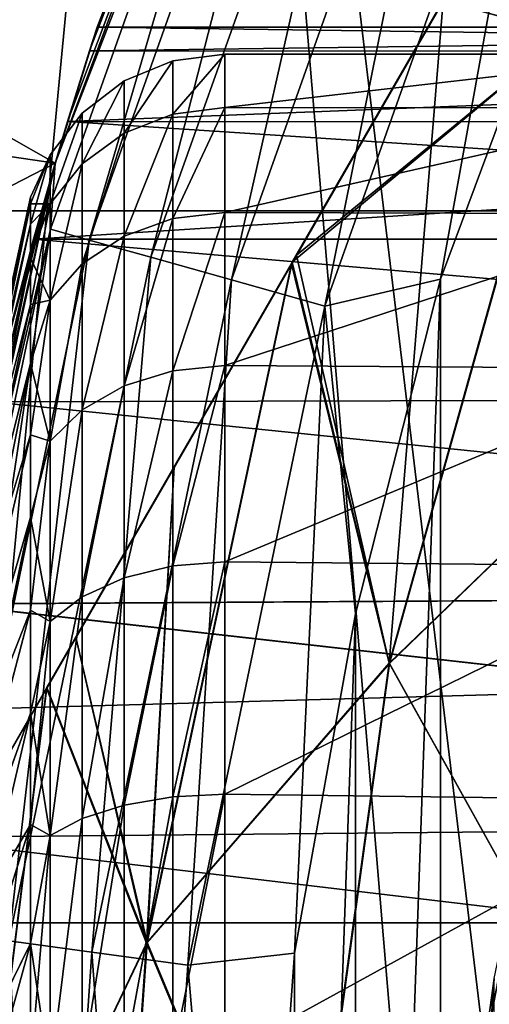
# Model space of a CAD drawing. Header units: metres. Extents: x -109 to 109, y -19 to 107.
# Tile 267 of 315: x 63.94 to 65.11, y 14.8 to 17.24. Entities that reach past the tile are written whole.
import ezdxf

# ---------------------------------------------------------------- set-up
doc = ezdxf.new("R2010")
doc.units = ezdxf.units.M
doc.layers.add('solid_21_412_310_XXX', color=7, linetype='CONTINUOUS')

msp = doc.modelspace()

# ---------------------------------------------------------------- linework, layer by layer
at = {"layer": 'solid_21_412_310_XXX'}
for points in [[(68.607697, 23.555944, 35.855), (63.607697, 14.89569, 35.855), (63.624134, 14.924164, 36.209904)], [(68.607697, 23.555944, 27.855), (63.607697, 14.89569, 35.855), (68.607697, 23.555944, 35.855)], [(68.607697, 23.555944, 27.855), (63.607697, 14.89569, 27.855), (63.607697, 14.89569, 35.855)], [(68.591255, 23.527472, 27.500097), (63.607697, 14.89569, 27.855), (68.607697, 23.555944, 27.855)], [(68.591255, 23.52747, 36.209904), (68.607697, 23.555944, 35.855), (63.624134, 14.924164, 36.209904)], [(63.624134, 14.924163, 27.500095), (63.607697, 14.89569, 27.855), (68.591255, 23.527472, 27.500097)], [(63.624134, 14.924163, 27.500095), (68.591255, 23.527472, 27.500097), (68.540749, 23.439993, 27.143353)], [(68.591255, 23.52747, 36.209904), (63.624134, 14.924164, 36.209904), (63.674641, 15.011642, 36.566647)], [(68.591255, 23.52747, 36.209904), (63.674641, 15.011642, 36.566647), (68.540749, 23.439993, 36.566647)], [(63.624134, 14.924163, 27.500095), (68.540749, 23.439993, 27.143353), (63.674641, 15.011642, 27.143353)], [(68.540749, 23.439993, 36.566647), (63.674641, 15.011642, 36.566647), (63.702316, 15.05958, 36.698151)], [(63.674641, 15.011642, 27.143353), (68.540749, 23.439993, 27.143353), (68.513649, 23.393047, 27.014351)], [(68.540749, 23.439993, 36.566647), (63.702316, 15.05958, 36.698151), (68.513077, 23.392054, 36.698147)], [(63.674641, 15.011642, 27.143353), (68.513649, 23.393047, 27.014351), (63.701744, 15.058586, 27.014351)], [(63.701744, 15.058586, 27.014351), (68.513649, 23.393047, 27.014351), (68.452652, 23.287399, 26.783821)], [(68.513077, 23.392054, 36.698147), (63.702316, 15.05958, 36.698151), (63.762741, 15.164236, 36.926182)], [(68.452652, 23.287399, 36.926178), (68.513077, 23.392054, 36.698147), (63.762741, 15.164236, 36.926182)], [(63.762741, 15.164235, 26.783823), (63.701744, 15.058586, 27.014351), (68.452652, 23.287399, 26.783821)], [(68.452652, 23.287399, 36.926178), (63.762741, 15.164236, 36.926182), (63.894424, 15.392319, 37.287514)], [(63.762741, 15.164235, 26.783823), (68.452652, 23.287399, 26.783821), (68.320969, 23.059317, 26.422489)], [(68.320969, 23.059317, 37.28751), (68.452652, 23.287399, 36.926178), (63.894424, 15.392319, 37.287514)], [(63.894424, 15.392317, 26.422491), (63.762741, 15.164235, 26.783823), (68.320969, 23.059317, 26.422489)], [(68.320969, 23.059317, 37.28751), (63.894424, 15.392319, 37.287514), (64.005959, 15.585499, 37.519161)], [(63.894424, 15.392317, 26.422491), (68.320969, 23.059317, 26.422489), (68.210716, 22.868357, 26.193243)], [(68.320969, 23.059317, 37.28751), (64.005959, 15.585499, 37.519161), (68.209435, 22.866137, 37.519161)], [(63.894424, 15.392317, 26.422491), (68.210716, 22.868357, 26.193243), (64.004677, 15.583276, 26.193243)], [(64.004677, 15.583276, 26.193243), (68.210716, 22.868357, 26.193243), (68.137352, 22.741291, 26.063419)], [(68.209435, 22.866137, 37.519161), (64.005959, 15.585499, 37.519161), (64.078033, 15.710343, 37.64658)], [(68.137352, 22.741291, 37.64658), (68.209435, 22.866137, 37.519161), (64.078033, 15.710343, 37.64658)], [(64.078033, 15.710342, 26.063419), (64.004677, 15.583276, 26.193243), (68.137352, 22.741291, 26.063419)], [(68.137352, 22.741291, 37.64658), (64.078033, 15.710343, 37.64658), (64.321724, 16.132421, 37.991966)], [(64.078033, 15.710342, 26.063419), (68.137352, 22.741291, 26.063419), (67.893669, 22.319212, 25.718035)], [(67.893669, 22.319208, 37.991966), (68.137352, 22.741291, 37.64658), (64.321724, 16.132421, 37.991966)], [(64.321724, 16.132421, 25.718035), (64.078033, 15.710342, 26.063419), (67.893669, 22.319212, 25.718035)], [(64.321724, 16.132421, 25.718035), (67.893669, 22.319212, 25.718035), (67.602089, 21.814186, 25.419287)], [(67.893669, 22.319208, 37.991966), (64.321724, 16.132421, 37.991966), (64.61573, 16.641655, 38.292816)], [(67.893669, 22.319208, 37.991966), (64.61573, 16.641655, 38.292816), (67.599663, 21.809978, 38.292816)], [(64.321724, 16.132421, 25.718035), (67.602089, 21.814186, 25.419287), (64.613297, 16.637447, 25.419287)], [(64.613297, 16.637447, 25.419287), (67.602089, 21.814186, 25.419287), (67.589424, 21.792246, 25.408382)], [(67.599663, 21.809978, 38.292816), (64.61573, 16.641655, 38.292816), (64.625969, 16.659389, 38.301617)], [(67.599663, 21.809978, 38.292816), (64.625969, 16.659389, 38.301617), (67.589424, 21.792242, 38.30162)], [(64.613297, 16.637447, 25.419287), (67.589424, 21.792246, 25.408382), (64.625969, 16.659389, 25.408382)], [(64.625969, 16.659389, 25.408382), (67.589424, 21.792246, 25.408382), (67.224548, 21.160259, 25.151566)], [(67.589424, 21.792242, 38.30162), (64.625969, 16.659389, 38.301617), (64.990845, 17.291374, 38.558434)], [(61.599945, 0.940683, 15.921186), (64.337006, 20.981516, 15.777664), (58.151619, 21.735914, 16.093102)], [(62.498146, 0.965167, -16.322948), (62.672314, 21.182648, -16.30798), (64.406349, 20.974394, -16.156656)], [(64.625969, 16.659389, 25.408382), (67.224548, 21.160259, 25.151566), (64.990845, 17.291372, 25.151566)], [(61.599945, 0.940683, 15.921186), (65.001106, 13.066215, 15.741899), (64.337006, 20.981516, 15.777664)], [(62.498146, 0.965167, -16.322948), (64.406349, 20.974394, -16.156656), (66.24247, 20.753584, -15.991887)], [(65.413467, 16.281759, 15.719504), (65.954941, 17.814035, 15.689883), (64.337006, 20.981516, 15.777664)], [(65.093407, 14.688555, 15.736898), (65.413467, 16.281759, 15.719504), (64.337006, 20.981516, 15.777664)], [(65.001106, 13.066215, 15.741899), (65.093407, 14.688555, 15.736898), (64.337006, 20.981516, 15.777664)], [(62.498146, 0.965167, -16.322948), (66.24247, 20.753584, -15.991887), (68.189705, 20.519022, -15.812044)], [(62.498146, 0.965167, -16.322948), (68.189705, 20.519022, -15.812044), (69.833221, 20.320616, -15.656162)], [(71.36982, 0.982973, -15.507031), (62.498146, 0.965167, -16.322948), (69.833221, 20.320616, -15.656162)], [(64.674789, 18.626219, 60.654999), (64.026596, 16.88835, 60.654999), (61.584801, 18.277885, 60.654999)], [(64.026588, 16.88834, 41.355), (64.130684, 17.225817, 55.855), (64.674789, 18.626219, 60.654999)], [(64.026588, 16.88834, 41.355), (64.674789, 18.626219, 60.654999), (64.674789, 18.626217, 41.355)], [(64.607506, 18.391455, 41.096176), (64.026588, 16.88834, 41.355), (64.674789, 18.626217, 41.355)], [(64.05735, 16.991505, 57.203922), (64.026596, 16.88835, 60.654999), (64.674789, 18.626219, 60.654999)], [(64.05735, 16.991505, 57.203922), (64.674789, 18.626219, 60.654999), (64.111923, 17.167326, 56.536549)], [(64.111923, 17.167326, 56.536549), (64.674789, 18.626219, 60.654999), (64.130684, 17.225817, 55.855)], [(107.702179, 18.527025, 71.355003), (45.297821, 18.52701, 71.355003), (45.049725, 16.76968, 71.355003)], [(107.950272, 16.769693, 71.355003), (107.702179, 18.527025, 71.355003), (45.049725, 16.76968, 71.355003)], [(64.607506, 18.391455, 41.096176), (64.014885, 16.723982, 41.096176), (64.026588, 16.88834, 41.355)], [(64.111214, 16.696993, 40.854763), (64.014885, 16.723982, 41.096176), (64.607506, 18.391455, 41.096176)], [(64.111214, 16.696993, 40.854763), (64.607506, 18.391455, 41.096176), (64.699265, 18.351601, 40.854763)], [(64.111214, 16.696993, 40.854763), (64.699265, 18.351601, 40.854763), (64.264481, 16.654049, 40.647511)], [(64.699265, 18.351601, 40.854763), (64.845253, 18.288189, 40.647511), (64.264481, 16.654049, 40.647511)], [(64.026596, 16.88835, 60.654999), (61.285954, 17.290216, 60.654999), (61.584801, 18.277885, 60.654999)], [(64.264481, 16.654049, 40.647511), (64.845253, 18.288189, 40.647511), (64.464211, 16.598087, 40.488567)], [(64.845253, 18.288189, 40.647511), (65.035507, 18.205551, 40.488567), (64.464211, 16.598087, 40.488567)], [(64.464211, 16.598087, 40.488567), (65.035507, 18.205551, 40.488567), (64.696777, 16.532925, 40.388794)], [(65.035507, 18.205551, 40.488567), (65.257027, 18.109327, 40.388794), (64.696777, 16.532925, 40.388794)], [(64.984123, 9.85176, 40.355), (64.98407, 16.599686, 40.355), (65.581718, 18.20487, 40.355)], [(65.257027, 18.109327, 40.388794), (65.581718, 18.20487, 40.355), (64.98407, 16.599686, 40.355)], [(65.581787, 8.246601, 40.355), (64.984123, 9.85176, 40.355), (65.581718, 18.20487, 40.355)], [(64.696777, 16.532925, 40.388794), (65.257027, 18.109327, 40.388794), (64.98407, 16.599686, 40.355)], [(65.295448, 17.207916, 38.994915), (65.410759, 18.018686, 38.744293), (64.990845, 17.291374, 38.558434)], [(64.990845, 17.291372, 25.151566), (65.410759, 18.018682, 24.965706), (65.293945, 17.20845, 24.717066)], [(64.026596, 16.88835, 60.654999), (60.885555, 15.269276, 60.654999), (61.285954, 17.290216, 60.654999)], [(65.295448, 17.207916, 38.994915), (64.990845, 17.291374, 38.558434), (64.625969, 16.659389, 38.301617)], [(64.625969, 16.659389, 25.408382), (64.990845, 17.291372, 25.151566), (64.856018, 15.645465, 24.717066)], [(64.990845, 17.291372, 25.151566), (65.293945, 17.20845, 24.717066), (64.856018, 15.645465, 24.717066)], [(64.026588, 16.88834, 41.355), (64.111916, 17.16732, 55.17342), (64.130684, 17.225817, 55.855)], [(64.111916, 17.16732, 55.17342), (68.5, 17.166149, 55.166683), (68.5, 17.225817, 55.855)], [(64.130684, 17.225817, 55.855), (64.111916, 17.16732, 55.17342), (68.5, 17.225817, 55.855)], [(64.111923, 17.167326, 56.536549), (64.130684, 17.225817, 55.855), (68.5, 17.166149, 56.543316)], [(68.5, 17.166149, 56.543316), (64.130684, 17.225817, 55.855), (68.5, 17.225817, 55.855)], [(65.295448, 17.207916, 38.994915), (64.625969, 16.659389, 38.301617), (64.61573, 16.641655, 38.292816)], [(64.857574, 15.64514, 38.994915), (65.295448, 17.207916, 38.994915), (64.61573, 16.641655, 38.292816)], [(65.650833, 16.411421, 24.105), (64.856018, 15.645465, 24.717066), (65.293945, 17.20845, 24.717066)], [(65.650833, 16.411421, 39.605), (65.295448, 17.207916, 38.994915), (64.857574, 15.64514, 38.994915)], [(64.026588, 16.88834, 41.355), (64.057343, 16.991486, 54.506023), (64.111916, 17.16732, 55.17342)], [(64.111916, 17.16732, 55.17342), (64.057343, 16.991486, 54.506023), (68.5, 17.166149, 55.166683)], [(64.057343, 16.991486, 54.506023), (68.5, 16.98893, 54.498909), (68.5, 17.166149, 55.166683)], [(64.05735, 16.991505, 57.203922), (64.111923, 17.167326, 56.536549), (68.5, 17.166149, 56.543316)], [(64.05735, 16.991505, 57.203922), (68.5, 17.166149, 56.543316), (68.5, 16.98893, 57.21109)], [(64.318542, 17.010078, 56.925922), (64.448273, 17.026373, 56.931232), (64.448273, 17.159119, 56.217827)], [(64.318542, 17.142086, 56.21603), (64.448273, 17.159119, 56.217827), (64.448273, 17.159119, 55.492176)], [(64.318542, 17.010078, 56.925922), (64.448273, 17.159119, 56.217827), (64.318542, 17.142086, 56.21603)], [(64.318542, 17.010078, 54.784077), (64.448273, 17.159119, 55.492176), (64.448273, 17.026373, 54.77877)], [(64.318542, 17.142086, 55.493969), (64.448273, 17.159119, 55.492176), (64.318542, 17.010078, 54.784077)], [(64.318542, 17.142086, 56.21603), (64.448273, 17.159119, 55.492176), (64.318542, 17.142086, 55.493969)], [(64.448273, 17.159119, 56.217827), (65.599998, 17.158966, 56.21946), (65.599998, 17.158966, 55.49054)], [(64.448273, 17.159119, 56.217827), (64.448273, 17.026373, 56.931232), (65.599998, 17.158966, 56.21946)], [(64.448273, 17.159119, 55.492176), (64.448273, 17.159119, 56.217827), (65.599998, 17.158966, 55.49054)], [(64.448273, 17.026373, 54.77877), (64.448273, 17.159119, 55.492176), (65.599998, 17.158966, 55.49054)], [(64.448273, 17.026373, 56.931232), (65.599998, 17.025028, 56.93597), (65.599998, 17.158966, 56.21946)], [(64.448273, 17.026373, 54.77877), (65.599998, 17.158966, 55.49054), (65.599998, 17.025028, 54.774033)], [(64.318542, 17.142086, 55.493969), (64.197578, 16.962244, 54.799648), (64.197578, 17.092093, 55.499233)], [(64.318542, 17.142086, 55.493969), (64.318542, 17.010078, 54.784077), (64.197578, 16.962244, 54.799648)], [(64.318542, 17.142086, 55.493969), (64.197578, 17.092093, 55.499233), (64.197578, 17.092093, 56.210766)], [(64.318542, 17.142086, 56.21603), (64.197578, 17.092093, 56.210766), (64.197578, 16.962244, 56.910351)], [(64.318542, 17.142086, 56.21603), (64.318542, 17.142086, 55.493969), (64.197578, 17.092093, 56.210766)], [(64.318542, 17.010078, 56.925922), (64.318542, 17.142086, 56.21603), (64.197578, 16.962244, 56.910351)], [(64.197578, 17.092093, 55.499233), (64.093819, 16.88615, 54.824413), (64.093819, 17.012566, 55.507607)], [(64.197578, 17.092093, 55.499233), (64.197578, 16.962244, 54.799648), (64.093819, 16.88615, 54.824413)], [(64.197578, 17.092093, 55.499233), (64.093819, 17.012566, 55.507607), (64.093819, 17.012566, 56.202393)], [(64.197578, 17.092093, 56.210766), (64.093819, 17.012566, 56.202393), (64.093819, 16.88615, 56.885586)], [(64.197578, 17.092093, 56.210766), (64.197578, 17.092093, 55.499233), (64.093819, 17.012566, 56.202393)], [(64.197578, 16.962244, 56.910351), (64.197578, 17.092093, 56.210766), (64.093819, 16.88615, 56.885586)], [(64.093819, 17.012566, 55.507607), (64.014397, 16.78702, 54.856678), (64.014397, 16.908966, 55.518513)], [(64.093819, 17.012566, 55.507607), (64.093819, 16.88615, 54.824413), (64.014397, 16.78702, 54.856678)], [(64.093819, 17.012566, 55.507607), (64.014397, 16.908966, 55.518513), (64.014397, 16.908966, 56.191486)], [(64.093819, 17.012566, 56.202393), (64.014397, 16.908966, 56.191486), (64.014397, 16.78702, 56.853321)], [(64.093819, 17.012566, 56.202393), (64.093819, 17.012566, 55.507607), (64.014397, 16.908966, 56.191486)], [(64.093819, 16.88615, 56.885586), (64.093819, 17.012566, 56.202393), (64.014397, 16.78702, 56.853321)], [(64.318542, 17.010078, 54.784077), (64.197578, 16.706907, 54.135506), (64.197578, 16.962244, 54.799648)], [(64.318542, 17.010078, 54.784077), (64.318542, 16.750511, 54.110283), (64.197578, 16.706907, 54.135506)], [(64.318542, 17.010078, 56.925922), (64.197578, 16.962244, 56.910351), (64.197578, 16.706907, 57.574493)], [(64.318542, 16.750511, 57.599716), (64.318542, 17.010078, 56.925922), (64.197578, 16.706907, 57.574493)], [(64.318542, 16.750511, 57.599716), (64.448273, 16.765364, 57.608315), (64.448273, 17.026373, 56.931232)], [(64.318542, 16.750511, 57.599716), (64.448273, 17.026373, 56.931232), (64.318542, 17.010078, 56.925922)], [(64.318542, 16.750511, 54.110283), (64.448273, 17.026373, 54.77877), (64.448273, 16.765364, 54.101685)], [(64.318542, 17.010078, 54.784077), (64.448273, 17.026373, 54.77877), (64.318542, 16.750511, 54.110283)], [(64.448273, 17.026373, 56.931232), (64.448273, 16.765364, 57.608315), (65.599998, 17.025028, 56.93597)], [(64.448273, 16.765364, 54.101685), (64.448273, 17.026373, 54.77877), (65.599998, 17.025028, 54.774033)], [(64.448273, 16.765364, 57.608315), (65.599998, 16.761711, 57.615665), (65.599998, 17.025028, 56.93597)], [(64.448273, 16.765364, 54.101685), (65.599998, 17.025028, 54.774033), (65.599998, 16.761711, 54.094334)], [(64.057343, 16.991486, 54.506023), (63.972542, 16.698969, 53.870758), (68.5, 16.98893, 54.498909)], [(64.026588, 16.88834, 41.355), (63.972542, 16.698969, 53.870758), (64.057343, 16.991486, 54.506023)], [(63.972542, 16.698969, 53.870758), (68.5, 16.699446, 53.871593), (68.5, 16.98893, 54.498909)], [(63.972549, 16.699003, 57.83918), (64.026596, 16.88835, 60.654999), (64.05735, 16.991505, 57.203922)], [(63.972549, 16.699003, 57.83918), (64.05735, 16.991505, 57.203922), (68.5, 16.699446, 57.838409)], [(64.05735, 16.991505, 57.203922), (68.5, 16.98893, 57.21109), (68.5, 16.699446, 57.838409)], [(64.197578, 16.962244, 54.799648), (64.093819, 16.637541, 54.175629), (64.093819, 16.88615, 54.824413)], [(64.197578, 16.962244, 54.799648), (64.197578, 16.706907, 54.135506), (64.093819, 16.637541, 54.175629)], [(64.197578, 16.962244, 56.910351), (64.093819, 16.88615, 56.885586), (64.093819, 16.637541, 57.534374)], [(64.197578, 16.706907, 57.574493), (64.197578, 16.962244, 56.910351), (64.093819, 16.637541, 57.534374)], [(63.964878, 16.786737, 55.508091), (64.014397, 16.908966, 55.518513), (64.014397, 16.78702, 54.856678)], [(63.964878, 16.803595, 55.855), (64.014397, 16.908966, 56.191486), (64.014397, 16.908966, 55.518513)], [(63.964878, 16.786737, 55.508091), (63.964878, 16.803595, 55.855), (64.014397, 16.908966, 55.518513)], [(63.964878, 16.73632, 56.545547), (64.014397, 16.78702, 56.853321), (64.014397, 16.908966, 56.191486)], [(63.964878, 16.786737, 56.201908), (63.964878, 16.73632, 56.545547), (64.014397, 16.908966, 56.191486)], [(63.964878, 16.803595, 55.855), (63.964878, 16.786737, 56.201908), (64.014397, 16.908966, 56.191486)], [(64.026596, 16.88835, 60.654999), (63.63232, 15.075896, 60.654999), (60.885555, 15.269276, 60.654999)], [(63.652691, 15.21244, 59.32679), (63.63232, 15.075896, 60.654999), (64.026596, 16.88835, 60.654999)], [(63.63232, 15.075911, 41.355), (63.972542, 16.698969, 53.870758), (64.026588, 16.88834, 41.355)], [(64.014885, 16.723982, 41.096176), (63.63232, 15.075911, 41.355), (64.026588, 16.88834, 41.355)], [(63.652691, 15.21244, 59.32679), (64.026596, 16.88835, 60.654999), (63.755936, 15.792695, 58.922756)], [(63.755936, 15.792695, 58.922756), (64.026596, 16.88835, 60.654999), (63.8675, 16.295015, 58.420155)], [(63.8675, 16.295015, 58.420155), (64.026596, 16.88835, 60.654999), (63.972549, 16.699003, 57.83918)], [(64.093819, 16.88615, 54.824413), (64.014397, 16.547165, 54.227898), (64.014397, 16.78702, 54.856678)], [(64.093819, 16.88615, 54.824413), (64.093819, 16.637541, 54.175629), (64.014397, 16.547165, 54.227898)], [(64.093819, 16.88615, 56.885586), (64.014397, 16.78702, 56.853321), (64.014397, 16.547165, 57.482101)], [(64.093819, 16.637541, 57.534374), (64.093819, 16.88615, 56.885586), (64.014397, 16.547165, 57.482101)], [(63.711185, 15.637234, 56.086617), (63.964878, 16.786737, 56.201908), (63.964878, 16.803595, 55.855)], [(63.711185, 15.637413, 55.625263), (63.964878, 16.803595, 55.855), (63.964878, 16.786737, 55.508091)], [(63.711185, 15.637413, 55.625263), (63.711185, 15.637234, 56.086617), (63.964878, 16.803595, 55.855)], [(63.711185, 15.549594, 56.53957), (63.964878, 16.73632, 56.545547), (63.964878, 16.786737, 56.201908)], [(63.711185, 15.637234, 56.086617), (63.711185, 15.549594, 56.53957), (63.964878, 16.786737, 56.201908)], [(63.711185, 15.637413, 55.625263), (63.964878, 16.786737, 55.508091), (63.964878, 16.73632, 55.164452)], [(63.964878, 16.652822, 54.82732), (64.014397, 16.78702, 54.856678), (64.014397, 16.547165, 54.227898)], [(63.964878, 16.73632, 55.164452), (63.964878, 16.786737, 55.508091), (64.014397, 16.78702, 54.856678)], [(63.964878, 16.652822, 54.82732), (63.964878, 16.73632, 55.164452), (64.014397, 16.78702, 54.856678)], [(63.964878, 16.537029, 57.210125), (64.014397, 16.547165, 57.482101), (64.014397, 16.78702, 56.853321)], [(63.964878, 16.652822, 56.882679), (63.964878, 16.537029, 57.210125), (64.014397, 16.78702, 56.853321)], [(63.964878, 16.73632, 56.545547), (63.964878, 16.652822, 56.882679), (64.014397, 16.78702, 56.853321)], [(107.950272, 16.769693, 71.355003), (45.049725, 16.76968, 71.355003), (44.900478, 15.000278, 71.355003)], [(108.099518, 15.000281, 71.355003), (107.950272, 16.769693, 71.355003), (44.900478, 15.000278, 71.355003)], [(64.318542, 16.372135, 58.214703), (64.448273, 16.384897, 58.226227), (64.448273, 16.765364, 57.608315)], [(64.318542, 16.372135, 58.214703), (64.448273, 16.765364, 57.608315), (64.318542, 16.750511, 57.599716)], [(64.318542, 16.372135, 53.4953), (64.448273, 16.765364, 54.101685), (64.448273, 16.384897, 53.483772)], [(64.318542, 16.750511, 54.110283), (64.448273, 16.765364, 54.101685), (64.318542, 16.372135, 53.4953)], [(64.448273, 16.765364, 57.608315), (64.448273, 16.384897, 58.226227), (65.599998, 16.761711, 57.615665)], [(64.448273, 16.384897, 53.483772), (64.448273, 16.765364, 54.101685), (65.599998, 16.761711, 54.094334)], [(64.448273, 16.384897, 58.226227), (65.599998, 16.377985, 58.235405), (65.599998, 16.761711, 57.615665)], [(64.448273, 16.384897, 53.483772), (65.599998, 16.761711, 54.094334), (65.599998, 16.377985, 53.474594)], [(63.711185, 15.549594, 56.53957), (63.964878, 16.652822, 56.882679), (63.964878, 16.73632, 56.545547)], [(63.711185, 15.550127, 55.172241), (63.964878, 16.73632, 55.164452), (63.964878, 16.652822, 54.82732)], [(63.711185, 15.550127, 55.172241), (63.711185, 15.637413, 55.625263), (63.964878, 16.73632, 55.164452)], [(64.318542, 16.750511, 54.110283), (64.197578, 16.33466, 53.529114), (64.197578, 16.706907, 54.135506)], [(64.318542, 16.750511, 54.110283), (64.318542, 16.372135, 53.4953), (64.197578, 16.33466, 53.529114)], [(64.318542, 16.750511, 57.599716), (64.197578, 16.706907, 57.574493), (64.197578, 16.33466, 58.180885)], [(64.318542, 16.372135, 58.214703), (64.318542, 16.750511, 57.599716), (64.197578, 16.33466, 58.180885)], [(64.014885, 16.723982, 41.096176), (63.654842, 14.991343, 41.096176), (63.63232, 15.075911, 41.355)], [(63.753944, 14.977722, 40.854763), (63.654842, 14.991343, 41.096176), (64.014885, 16.723982, 41.096176)], [(63.753944, 14.977722, 40.854763), (64.014885, 16.723982, 41.096176), (64.111214, 16.696993, 40.854763)], [(63.63232, 15.075911, 41.355), (63.867489, 16.294971, 53.289791), (63.972542, 16.698969, 53.870758)], [(63.753944, 14.977722, 40.854763), (64.111214, 16.696993, 40.854763), (63.911629, 14.956049, 40.647511)], [(63.972542, 16.698969, 53.870758), (63.867489, 16.294971, 53.289791), (68.5, 16.306334, 53.303448)], [(63.8675, 16.295015, 58.420155), (63.972549, 16.699003, 57.83918), (68.5, 16.306334, 58.406551)], [(64.111214, 16.696993, 40.854763), (64.264481, 16.654049, 40.647511), (63.911629, 14.956049, 40.647511)], [(63.972542, 16.698969, 53.870758), (68.5, 16.306334, 53.303448), (68.5, 16.699446, 53.871593)], [(63.972549, 16.699003, 57.83918), (68.5, 16.699446, 57.838409), (68.5, 16.306334, 58.406551)], [(64.197578, 16.706907, 54.135506), (64.093819, 16.275034, 53.582905), (64.093819, 16.637541, 54.175629)], [(64.197578, 16.706907, 54.135506), (64.197578, 16.33466, 53.529114), (64.093819, 16.275034, 53.582905)], [(64.197578, 16.706907, 57.574493), (64.093819, 16.637541, 57.534374), (64.093819, 16.275034, 58.127098)], [(64.197578, 16.33466, 58.180885), (64.197578, 16.706907, 57.574493), (64.093819, 16.275034, 58.127098)], [(63.711185, 15.377672, 56.967697), (63.964878, 16.537029, 57.210125), (63.964878, 16.652822, 56.882679)], [(63.711185, 15.549594, 56.53957), (63.711185, 15.377672, 56.967697), (63.964878, 16.652822, 56.882679)], [(63.711185, 15.550127, 55.172241), (63.964878, 16.652822, 54.82732), (63.964878, 16.537029, 54.499874)], [(63.911629, 14.956049, 40.647511), (64.264481, 16.654049, 40.647511), (64.117119, 14.927804, 40.488567)], [(63.964878, 16.537029, 54.499874), (63.964878, 16.652822, 54.82732), (64.014397, 16.547165, 54.227898)], [(64.093819, 16.637541, 54.175629), (64.014397, 16.197342, 53.652988), (64.014397, 16.547165, 54.227898)], [(64.093819, 16.637541, 54.175629), (64.093819, 16.275034, 53.582905), (64.014397, 16.197342, 53.652988)], [(64.093819, 16.637541, 57.534374), (64.014397, 16.547165, 57.482101), (64.014397, 16.197342, 58.057011)], [(64.093819, 16.275034, 58.127098), (64.093819, 16.637541, 57.534374), (64.014397, 16.197342, 58.057011)], [(64.264481, 16.654049, 40.647511), (64.464211, 16.598087, 40.488567), (64.117119, 14.927804, 40.488567)], [(64.253769, 14.949688, 25.41993), (64.613297, 16.637447, 25.419287), (64.856018, 15.645465, 24.717066)], [(64.321724, 16.132421, 25.718035), (64.613297, 16.637447, 25.419287), (64.253769, 14.949688, 25.41993)], [(64.857574, 15.64514, 38.994915), (64.61573, 16.641655, 38.292816), (64.255295, 14.951625, 38.292294)], [(64.321724, 16.132421, 37.991966), (64.255295, 14.951625, 38.292294), (64.61573, 16.641655, 38.292816)], [(64.613297, 16.637447, 25.419287), (64.625969, 16.659389, 25.408382), (64.856018, 15.645465, 24.717066)], [(64.117119, 14.927804, 40.488567), (64.464211, 16.598087, 40.488567), (64.356392, 14.894917, 40.388794)], [(64.464211, 16.598087, 40.488567), (64.696777, 16.532925, 40.388794), (64.356392, 14.894917, 40.388794)], [(64.696777, 16.532925, 40.388794), (64.98407, 16.599686, 40.355), (64.772545, 15.768614, 40.355)], [(64.772583, 10.682836, 40.355), (64.772545, 15.768614, 40.355), (64.98407, 16.599686, 40.355)], [(64.984123, 9.85176, 40.355), (64.772583, 10.682836, 40.355), (64.98407, 16.599686, 40.355)], [(63.964878, 16.390032, 54.1852), (64.014397, 16.547165, 54.227898), (64.014397, 16.197342, 53.652988)], [(63.964878, 16.390032, 54.1852), (63.964878, 16.537029, 54.499874), (64.014397, 16.547165, 54.227898)], [(63.964878, 16.213215, 57.823742), (64.014397, 16.197342, 58.057011), (64.014397, 16.547165, 57.482101)], [(63.964878, 16.390032, 57.524799), (63.964878, 16.213215, 57.823742), (64.014397, 16.547165, 57.482101)], [(63.964878, 16.537029, 57.210125), (63.964878, 16.390032, 57.524799), (64.014397, 16.547165, 57.482101)], [(63.711185, 15.377672, 56.967697), (63.964878, 16.390032, 57.524799), (63.964878, 16.537029, 57.210125)], [(63.711185, 15.378539, 54.74398), (63.964878, 16.537029, 54.499874), (63.964878, 16.390032, 54.1852)], [(63.711185, 15.378539, 54.74398), (63.711185, 15.550127, 55.172241), (63.964878, 16.537029, 54.499874)], [(64.356392, 14.894917, 40.388794), (64.696777, 16.532925, 40.388794), (64.620956, 14.925416, 40.355)], [(64.696777, 16.532925, 40.388794), (64.772545, 15.768614, 40.355), (64.620956, 14.925416, 40.355)], [(65.650833, 16.411421, 24.105), (65.307899, 14.834998, 24.105), (64.856018, 15.645465, 24.717066)], [(65.307899, 14.834997, 39.605), (65.650833, 16.411421, 39.605), (64.857574, 15.64514, 38.994915)], [(63.711185, 15.127706, 57.355465), (63.964878, 16.213215, 57.823742), (63.964878, 16.390032, 57.524799)], [(63.711185, 15.377672, 56.967697), (63.711185, 15.127706, 57.355465), (63.964878, 16.390032, 57.524799)], [(63.711185, 15.378539, 54.74398), (63.964878, 16.390032, 54.1852), (63.964878, 16.213215, 53.886257)], [(63.964878, 16.213215, 53.886257), (63.964878, 16.390032, 54.1852), (64.014397, 16.197342, 53.652988)], [(64.318542, 16.372135, 53.4953), (64.197578, 15.858003, 53.000835), (64.197578, 16.33466, 53.529114)], [(64.318542, 16.372135, 53.4953), (64.318542, 15.887705, 52.959854), (64.197578, 15.858003, 53.000835)], [(64.318542, 16.372135, 58.214703), (64.197578, 16.33466, 58.180885), (64.197578, 15.858003, 58.709164)], [(64.318542, 15.887705, 58.750145), (64.318542, 16.372135, 58.214703), (64.197578, 15.858003, 58.709164)], [(64.318542, 15.887705, 58.750145), (64.448273, 15.897814, 58.764111), (64.448273, 16.384897, 58.226227)], [(64.318542, 15.887705, 58.750145), (64.448273, 16.384897, 58.226227), (64.318542, 16.372135, 58.214703)], [(64.318542, 15.887705, 52.959854), (64.448273, 16.384897, 53.483772), (64.448273, 15.897814, 52.945889)], [(64.318542, 16.372135, 53.4953), (64.448273, 16.384897, 53.483772), (64.318542, 15.887705, 52.959854)], [(64.448273, 16.384897, 58.226227), (64.448273, 15.897814, 58.764111), (65.599998, 16.377985, 58.235405)], [(64.448273, 15.897814, 52.945889), (64.448273, 16.384897, 53.483772), (65.599998, 16.377985, 53.474594)], [(64.448273, 15.897814, 58.764111), (65.599998, 15.886915, 58.774086), (65.599998, 16.377985, 58.235405)], [(64.448273, 15.897814, 52.945889), (65.599998, 16.377985, 53.474594), (65.599998, 15.886915, 52.935913)], [(64.197578, 16.33466, 53.529114), (64.093819, 15.810735, 53.066032), (64.093819, 16.275034, 53.582905)], [(64.197578, 16.33466, 53.529114), (64.197578, 15.858003, 53.000835), (64.093819, 15.810735, 53.066032)], [(64.197578, 16.33466, 58.180885), (64.093819, 16.275034, 58.127098), (64.093819, 15.810735, 58.64397)], [(64.197578, 15.858003, 58.709164), (64.197578, 16.33466, 58.180885), (64.093819, 15.810735, 58.64397)], [(63.867489, 16.294971, 53.289791), (63.755924, 15.79264, 52.787197), (68.5, 15.821324, 52.811428)], [(63.755936, 15.792695, 58.922756), (63.8675, 16.295015, 58.420155), (68.5, 15.821324, 58.898575)], [(63.867489, 16.294971, 53.289791), (68.5, 15.821324, 52.811428), (68.5, 16.306334, 53.303448)], [(63.8675, 16.295015, 58.420155), (68.5, 16.306334, 58.406551), (68.5, 15.821324, 58.898575)], [(64.093819, 16.275034, 53.582905), (64.014397, 15.749134, 53.15099), (64.014397, 16.197342, 53.652988)], [(64.093819, 16.275034, 53.582905), (64.093819, 15.810735, 53.066032), (64.014397, 15.749134, 53.15099)], [(64.093819, 16.275034, 58.127098), (64.014397, 16.197342, 58.057011), (64.014397, 15.749134, 58.559013)], [(64.093819, 15.810735, 58.64397), (64.093819, 16.275034, 58.127098), (64.014397, 15.749134, 58.559013)], [(65.117058, 14.862437, 13.655), (65.413467, 16.281759, 15.719504), (65.093407, 14.688555, 15.736898)], [(63.711185, 15.127706, 57.355465), (63.964878, 16.008245, 58.10413), (63.964878, 16.213215, 57.823742)], [(63.711185, 15.128874, 54.356018), (63.964878, 16.213215, 53.886257), (63.964878, 16.008245, 53.605873)], [(63.711185, 15.128874, 54.356018), (63.711185, 15.378539, 54.74398), (63.964878, 16.213215, 53.886257)], [(63.964878, 16.008245, 53.605873), (63.964878, 16.213215, 53.886257), (64.014397, 16.197342, 53.652988)], [(63.964878, 16.213215, 57.823742), (63.964878, 16.008245, 58.10413), (64.014397, 16.197342, 58.057011)], [(63.964878, 16.008245, 53.605873), (64.014397, 16.197342, 53.652988), (64.014397, 15.749134, 53.15099)], [(63.964878, 15.777056, 58.363319), (64.014397, 15.749134, 58.559013), (64.014397, 16.197342, 58.057011)], [(63.964878, 16.008245, 58.10413), (63.964878, 15.777056, 58.363319), (64.014397, 16.197342, 58.057011)], [(64.321724, 16.132421, 37.991966), (64.078033, 15.710343, 37.64658), (64.255295, 14.951625, 38.292294)], [(64.321724, 16.132421, 25.718035), (64.253769, 14.949688, 25.41993), (64.078033, 15.710342, 26.063419)], [(63.711185, 14.808758, 57.688816), (63.964878, 15.777056, 58.363319), (63.964878, 16.008245, 58.10413)], [(63.711185, 15.127706, 57.355465), (63.711185, 14.808758, 57.688816), (63.964878, 16.008245, 58.10413)], [(63.711185, 15.128874, 54.356018), (63.964878, 16.008245, 53.605873), (63.964878, 15.777056, 53.34668)], [(63.964878, 15.777056, 53.34668), (63.964878, 16.008245, 53.605873), (64.014397, 15.749134, 53.15099)], [(64.318542, 15.887705, 52.959854), (64.197578, 15.292943, 52.568417), (64.197578, 15.858003, 53.000835)], [(64.318542, 15.887705, 52.959854), (64.318542, 15.313548, 52.521999), (64.197578, 15.292943, 52.568417)], [(64.318542, 15.887705, 58.750145), (64.197578, 15.858003, 58.709164), (64.197578, 15.292943, 59.141586)], [(64.318542, 15.313548, 59.188), (64.318542, 15.887705, 58.750145), (64.197578, 15.292943, 59.141586)], [(64.318542, 15.313548, 59.188), (64.448273, 15.320555, 59.203815), (64.448273, 15.897814, 58.764111)], [(64.318542, 15.313548, 59.188), (64.448273, 15.897814, 58.764111), (64.318542, 15.887705, 58.750145)], [(64.318542, 15.313548, 52.521999), (64.448273, 15.897814, 52.945889), (64.448273, 15.320555, 52.506184)], [(64.318542, 15.887705, 52.959854), (64.448273, 15.897814, 52.945889), (64.318542, 15.313548, 52.521999)], [(64.448273, 15.897814, 58.764111), (64.448273, 15.320555, 59.203815), (65.599998, 15.886915, 58.774086)], [(64.448273, 15.320555, 52.506184), (64.448273, 15.897814, 52.945889), (65.599998, 15.886915, 52.935913)], [(64.448273, 15.320555, 59.203815), (65.599998, 15.305224, 59.213356), (65.599998, 15.886915, 58.774086)], [(64.448273, 15.320555, 52.506184), (65.599998, 15.886915, 52.935913), (65.599998, 15.305224, 52.496643)], [(64.197578, 15.858003, 53.000835), (64.093819, 15.260141, 52.642265), (64.093819, 15.810735, 53.066032)], [(64.197578, 15.858003, 53.000835), (64.197578, 15.292943, 52.568417), (64.093819, 15.260141, 52.642265)], [(64.197578, 15.858003, 58.709164), (64.093819, 15.810735, 58.64397), (64.093819, 15.260141, 59.067738)], [(64.197578, 15.292943, 59.141586), (64.197578, 15.858003, 58.709164), (64.093819, 15.260141, 59.067738)], [(63.755924, 15.79264, 52.787197), (68.5, 15.258885, 52.410202), (68.5, 15.821324, 52.811428)], [(63.755936, 15.792695, 58.922756), (68.5, 15.821324, 58.898575), (68.5, 15.258885, 59.299797)], [(64.093819, 15.810735, 53.066032), (64.014397, 15.217381, 52.738514), (64.014397, 15.749134, 53.15099)], [(64.093819, 15.810735, 53.066032), (64.093819, 15.260141, 52.642265), (64.014397, 15.217381, 52.738514)], [(64.093819, 15.810735, 58.64397), (64.014397, 15.749134, 58.559013), (64.014397, 15.217381, 58.971485)], [(64.093819, 15.260141, 59.067738), (64.093819, 15.810735, 58.64397), (64.014397, 15.217381, 58.971485)], [(63.755924, 15.79264, 52.787197), (63.652683, 15.212374, 52.383171), (68.5, 15.258885, 52.410202)], [(63.652691, 15.21244, 59.32679), (63.755936, 15.792695, 58.922756), (68.5, 15.258885, 59.299797)], [(63.711185, 14.808758, 57.688816), (63.964878, 15.521823, 58.598873), (63.964878, 15.777056, 58.363319)], [(63.711185, 14.810186, 54.022419), (63.964878, 15.777056, 53.34668), (63.964878, 15.521823, 53.111126)], [(63.711185, 14.810186, 54.022419), (63.711185, 15.128874, 54.356018), (63.964878, 15.777056, 53.34668)], [(63.964878, 15.521823, 53.111126), (63.964878, 15.777056, 53.34668), (64.014397, 15.749134, 53.15099)], [(63.964878, 15.777056, 58.363319), (63.964878, 15.521823, 58.598873), (64.014397, 15.749134, 58.559013)], [(64.620979, 11.526064, 40.355), (64.620956, 14.925416, 40.355), (64.772545, 15.768614, 40.355)], [(64.772583, 10.682836, 40.355), (64.620979, 11.526064, 40.355), (64.772545, 15.768614, 40.355)], [(63.964878, 15.521823, 53.111126), (64.014397, 15.749134, 53.15099), (64.014397, 15.217381, 52.738514)], [(63.964878, 15.244953, 58.808571), (64.014397, 15.217381, 58.971485), (64.014397, 15.749134, 58.559013)], [(63.964878, 15.521823, 58.598873), (63.964878, 15.244953, 58.808571), (64.014397, 15.749134, 58.559013)], [(64.078033, 15.710342, 26.063419), (64.253769, 14.949688, 25.41993), (64.004677, 15.583276, 26.193243)], [(64.078033, 15.710343, 37.64658), (64.005959, 15.585499, 37.519161), (64.255295, 14.951625, 38.292294)], [(64.253769, 14.949688, 25.41993), (64.856018, 15.645465, 24.717066), (64.634995, 14.037406, 24.717066)], [(64.636581, 14.037296, 38.994915), (64.857574, 15.64514, 38.994915), (64.255295, 14.951625, 38.292294)], [(65.307899, 14.834998, 24.105), (64.634995, 14.037406, 24.717066), (64.856018, 15.645465, 24.717066)], [(65.307899, 14.834997, 39.605), (64.857574, 15.64514, 38.994915), (64.636581, 14.037296, 38.994915)], [(64.004677, 15.583276, 26.193243), (64.253769, 14.949688, 25.41993), (63.809204, 14.020118, 26.192818)], [(63.894424, 15.392317, 26.422491), (64.004677, 15.583276, 26.193243), (63.809204, 14.020118, 26.192818)], [(63.810097, 14.020836, 37.519581), (64.255295, 14.951625, 38.292294), (64.005959, 15.585499, 37.519161)], [(63.810097, 14.020836, 37.519581), (64.005959, 15.585499, 37.519161), (63.894424, 15.392319, 37.287514)], [(63.711185, 14.432399, 57.95565), (63.964878, 15.244953, 58.808571), (63.964878, 15.521823, 58.598873)], [(63.711185, 14.808758, 57.688816), (63.711185, 14.432399, 57.95565), (63.964878, 15.521823, 58.598873)], [(63.711185, 14.810186, 54.022419), (63.964878, 15.521823, 53.111126), (63.964878, 15.244953, 52.901428)], [(63.964878, 15.244953, 52.901428), (63.964878, 15.521823, 53.111126), (64.014397, 15.217381, 52.738514)], [(64.318542, 14.669019, 59.513508), (64.448273, 14.6726, 59.530502), (64.448273, 15.320555, 59.203815)], [(64.318542, 14.669019, 59.513508), (64.448273, 15.320555, 59.203815), (64.318542, 15.313548, 59.188)], [(64.318542, 14.669019, 52.196491), (64.448273, 15.320555, 52.506184), (64.448273, 14.6726, 52.179497)], [(64.318542, 15.313548, 52.521999), (64.448273, 15.320555, 52.506184), (64.318542, 14.669019, 52.196491)], [(64.448273, 15.320555, 59.203815), (64.448273, 14.6726, 59.530502), (65.599998, 15.305224, 59.213356)], [(64.448273, 14.6726, 52.179497), (64.448273, 15.320555, 52.506184), (65.599998, 15.305224, 52.496643)], [(64.197578, 15.292943, 52.568417), (64.093819, 14.641635, 52.325748), (64.093819, 15.260141, 52.642265)], [(64.197578, 15.292943, 52.568417), (64.197578, 14.65846, 52.246372), (64.093819, 14.641635, 52.325748)], [(64.197578, 15.292943, 59.141586), (64.093819, 15.260141, 59.067738), (64.093819, 14.641635, 59.384251)], [(64.197578, 14.65846, 59.463627), (64.197578, 15.292943, 59.141586), (64.093819, 14.641635, 59.384251)], [(64.318542, 15.313548, 52.521999), (64.197578, 14.65846, 52.246372), (64.197578, 15.292943, 52.568417)], [(64.318542, 15.313548, 52.521999), (64.318542, 14.669019, 52.196491), (64.197578, 14.65846, 52.246372)], [(64.318542, 15.313548, 59.188), (64.197578, 15.292943, 59.141586), (64.197578, 14.65846, 59.463627)], [(64.318542, 14.669019, 59.513508), (64.318542, 15.313548, 59.188), (64.197578, 14.65846, 59.463627)], [(64.448273, 14.6726, 59.530502), (65.599998, 14.652721, 59.538265), (65.599998, 15.305224, 59.213356)], [(64.448273, 14.6726, 52.179497), (65.599998, 15.305224, 52.496643), (65.599998, 14.652721, 52.171734)], [(63.652683, 15.212374, 52.383171), (68.5, 14.635795, 52.111744), (68.5, 15.258885, 52.410202)], [(63.652691, 15.21244, 59.32679), (68.5, 15.258885, 59.299797), (68.5, 14.635795, 59.598255)], [(63.711185, 14.432399, 57.95565), (63.964878, 14.949056, 58.990433), (63.964878, 15.244953, 58.808571)], [(63.711185, 14.434035, 53.755291), (63.964878, 15.244953, 52.901428), (63.964878, 14.949056, 52.719566)], [(63.711185, 14.434035, 53.755291), (63.711185, 14.810186, 54.022419), (63.964878, 15.244953, 52.901428)], [(63.964878, 14.949056, 52.719566), (63.964878, 15.244953, 52.901428), (64.014397, 15.217381, 52.738514)], [(63.964878, 15.244953, 58.808571), (63.964878, 14.949056, 58.990433), (64.014397, 15.217381, 58.971485)], [(64.093819, 15.260141, 52.642265), (64.014397, 14.619689, 52.429226), (64.014397, 15.217381, 52.738514)], [(64.093819, 15.260141, 52.642265), (64.093819, 14.641635, 52.325748), (64.014397, 14.619689, 52.429226)], [(64.093819, 15.260141, 59.067738), (64.014397, 15.217381, 58.971485), (64.014397, 14.619689, 59.280773)], [(64.093819, 14.641635, 59.384251), (64.093819, 15.260141, 59.067738), (64.014397, 14.619689, 59.280773)], [(63.964878, 14.949056, 52.719566), (64.014397, 15.217381, 52.738514), (64.014397, 14.619689, 52.429226)], [(63.964878, 14.636918, 59.14275), (64.014397, 14.619689, 59.280773), (64.014397, 15.217381, 58.971485)], [(63.964878, 14.949056, 58.990433), (63.964878, 14.636918, 59.14275), (64.014397, 15.217381, 58.971485)], [(63.652683, 15.212374, 52.383171), (63.570457, 14.577461, 52.090286), (68.5, 14.635795, 52.111744)], [(63.570469, 14.577549, 59.619682), (63.652691, 15.21244, 59.32679), (68.5, 14.635795, 59.598255)], [(108.099518, 15.000281, 71.355003), (44.850693, 13.225817, 71.355003), (108.149307, 13.225817, 71.355003)], [(108.099518, 15.000281, 71.355003), (44.900478, 15.000278, 71.355003), (44.850693, 13.225817, 71.355003)], [(63.964878, 14.949056, 58.990433), (63.697109, 13.975817, 58.07251), (63.964878, 14.636918, 59.14275)], [(63.711185, 14.432399, 57.95565), (63.697109, 13.975817, 58.07251), (63.964878, 14.949056, 58.990433)], [(63.711185, 14.434035, 53.755291), (63.964878, 14.949056, 52.719566), (63.964878, 14.636918, 52.567253)], [(63.911629, 14.956049, 40.647511), (64.000702, 13.225817, 40.488567), (63.793278, 13.225817, 40.647511)], [(63.809204, 14.020118, 26.192818), (64.253769, 14.949688, 25.41993), (64.133026, 13.225817, 25.41993)], [(63.810097, 14.020836, 37.519581), (64.13427, 13.225817, 38.292294), (64.255295, 14.951625, 38.292294)], [(63.911629, 14.956049, 40.647511), (64.117119, 14.927804, 40.488567), (64.000702, 13.225817, 40.488567)], [(63.964878, 14.636918, 52.567253), (63.964878, 14.949056, 52.719566), (64.014397, 14.619689, 52.429226)], [(64.133026, 13.225817, 25.41993), (64.253769, 14.949688, 25.41993), (64.634995, 14.037406, 24.717066)], [(64.636581, 14.037296, 38.994915), (64.255295, 14.951625, 38.292294), (64.13427, 13.225817, 38.292294)], [(64.117119, 14.927804, 40.488567), (64.242226, 13.225817, 40.388794), (64.000702, 13.225817, 40.488567)], [(64.117119, 14.927804, 40.488567), (64.356392, 14.894917, 40.388794), (64.242226, 13.225817, 40.388794)], [(64.356392, 14.894917, 40.388794), (64.620956, 14.925416, 40.355), (64.5, 13.225817, 40.355)], [(64.620979, 11.526064, 40.355), (64.5, 13.225817, 40.355), (64.620956, 14.925416, 40.355)], [(64.242226, 13.225817, 40.388794), (64.356392, 14.894917, 40.388794), (64.5, 13.225817, 40.355)], [(65.117058, 11.589197, 13.655), (65.117058, 14.862437, 13.655), (65, 13.225817, 13.655)], [(65, 13.225817, 13.655), (65.117058, 14.862437, 13.655), (65.093407, 14.688555, 15.736898)], [(65.307899, 14.834998, 24.105), (65.19281, 13.225817, 24.105), (64.634995, 14.037406, 24.717066)], [(65.19281, 13.225817, 39.605), (65.307899, 14.834997, 39.605), (64.636581, 14.037296, 38.994915)]]:
    msp.add_3dface(points, dxfattribs=at)

doc.saveas('drawing.dxf')
